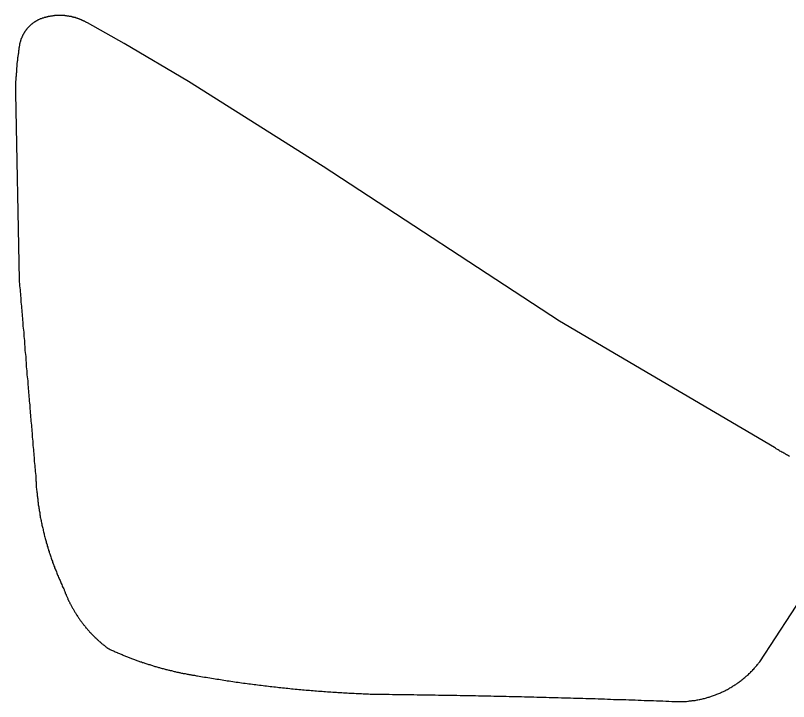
# Model space of a CAD drawing. Extents: x 1268485 to 1426702, y 514839 to 616766.
# Drawn here: x 1382173.2 to 1382607.1, y 564264.9 to 564649.9 of the extents above; entities that cross this region are included whole.
import ezdxf

# ---------------------------------------------------------------- set-up
doc = ezdxf.new("R2010")
doc.units = 0
doc.layers.add('Old_Level_35', color=7, linetype='Continuous')

msp = doc.modelspace()

# ---------------------------------------------------------------- linework, layer by layer
at = {"layer": 'Old_Level_35'}
for p, q in [((1382173.151, 564606.298), (1382175.201, 564501.568)), ((1382591.047, 564287.289), (1382643.745, 564368.233))]:
    msp.add_line(p, q, dxfattribs=at)
for points in [[(1382188.53, 564648.386), (1382188.222, 564648.334), (1382188.017, 564648.231), (1382187.914, 564648.181), (1382187.607, 564648.078), (1382187.402, 564647.976), (1382187.094, 564647.924), (1382186.992, 564647.821), (1382186.787, 564647.77), (1382186.479, 564647.616), (1382186.377, 564647.565), (1382186.171, 564647.463), (1382185.966, 564647.36), (1382185.761, 564647.258), (1382185.454, 564647.206), (1382185.351, 564647.053), (1382185.146, 564646.95), (1382185.044, 564646.796), (1382184.736, 564646.745), (1382184.531, 564646.643), (1382184.326, 564646.488), (1382184.121, 564646.386), (1382184.018, 564646.233), (1382183.711, 564646.13), (1382183.608, 564645.976), (1382183.403, 564645.873), (1382183.301, 564645.771), (1382182.993, 564645.617), (1382182.891, 564645.515), (1382182.788, 564645.31), (1382182.481, 564645.207), (1382182.378, 564645.053), (1382182.173, 564644.951), (1382181.968, 564644.746), (1382181.865, 564644.643), (1382181.66, 564644.49), (1382181.455, 564644.335), (1382181.353, 564644.182), (1382181.148, 564643.977), (1382181.045, 564643.874), (1382180.84, 564643.669), (1382180.635, 564643.567), (1382180.533, 564643.362), (1382180.328, 564643.208), (1382180.225, 564643.054), (1382180.02, 564642.9), (1382179.917, 564642.695), (1382179.712, 564642.542), (1382179.61, 564642.387), (1382179.507, 564642.182), (1382179.405, 564641.977), (1382179.097, 564641.824), (1382178.995, 564641.67), (1382178.892, 564641.516), (1382178.79, 564641.311), (1382178.585, 564641.106), (1382178.482, 564640.952), (1382178.38, 564640.747), (1382178.277, 564640.542), (1382178.174, 564640.389), (1382177.969, 564640.184), (1382177.867, 564639.979), (1382177.764, 564639.824), (1382177.662, 564639.568), (1382177.662, 564639.363), (1382177.457, 564639.209), (1382177.354, 564639.004), (1382177.252, 564638.799), (1382177.149, 564638.646), (1382177.047, 564638.389), (1382177.047, 564638.184), (1382176.842, 564637.979), (1382176.739, 564637.774), (1382176.637, 564637.569), (1382176.637, 564637.364), (1382176.534, 564637.108), (1382176.329, 564636.954), (1382176.329, 564636.749), (1382176.226, 564636.493), (1382176.124, 564636.338), (1382176.124, 564636.083), (1382176.021, 564635.877), (1382176.021, 564635.672), (1382175.919, 564635.416), (1382175.919, 564635.262), (1382175.714, 564635.006), (1382175.714, 564634.801), (1382175.611, 564634.545), (1382175.611, 564634.39), (1382175.611, 564634.135), (1382175.509, 564633.929), (1382175.509, 564633.673), (1382175.406, 564633.519), (1382175.406, 564633.263), (1382175.406, 564633.007), (1382175.406, 564632.802), (1382175.201, 564632.545), (1382175.201, 564632.392), (1382175.201, 564632.135), (1382175.201, 564631.879)], [(1382213.546, 564645.771), (1382213.238, 564645.873), (1382213.033, 564645.976), (1382212.726, 564646.13), (1382212.521, 564646.233), (1382212.418, 564646.386), (1382212.111, 564646.488), (1382211.906, 564646.643), (1382211.598, 564646.694), (1382211.393, 564646.796), (1382211.085, 564646.95), (1382210.88, 564647.053), (1382210.675, 564647.104), (1382210.368, 564647.258), (1382210.265, 564647.36), (1382209.958, 564647.463), (1382209.752, 564647.565), (1382209.547, 564647.668), (1382209.24, 564647.77), (1382209.035, 564647.873), (1382208.727, 564647.924), (1382208.522, 564647.976), (1382208.215, 564648.129), (1382208.01, 564648.181), (1382207.702, 564648.334), (1382207.497, 564648.386), (1382207.292, 564648.436), (1382206.984, 564648.488), (1382206.779, 564648.642), (1382206.472, 564648.693), (1382206.267, 564648.744), (1382205.959, 564648.796), (1382205.754, 564648.898), (1382205.549, 564648.949), (1382205.241, 564649.001), (1382205.036, 564649.052), (1382204.729, 564649.103), (1382204.524, 564649.206), (1382204.216, 564649.257), (1382204.011, 564649.257), (1382203.703, 564649.308), (1382203.498, 564649.359), (1382203.088, 564649.462), (1382202.883, 564649.462), (1382202.576, 564649.513), (1382202.371, 564649.564), (1382202.166, 564649.564), (1382201.858, 564649.616), (1382201.653, 564649.616), (1382201.345, 564649.667), (1382201.14, 564649.667), (1382200.833, 564649.769), (1382200.628, 564649.769), (1382200.423, 564649.769), (1382200.115, 564649.821), (1382199.705, 564649.821), (1382199.5, 564649.821), (1382199.295, 564649.821), (1382198.987, 564649.821), (1382198.782, 564649.872), (1382198.475, 564649.872), (1382198.27, 564649.872), (1382197.962, 564649.872), (1382197.757, 564649.872), (1382197.449, 564649.872), (1382197.244, 564649.872), (1382196.834, 564649.872), (1382196.629, 564649.821), (1382196.424, 564649.821), (1382196.117, 564649.821), (1382195.911, 564649.821), (1382195.604, 564649.769), (1382195.399, 564649.769), (1382195.091, 564649.769), (1382194.886, 564649.667), (1382194.579, 564649.667), (1382194.374, 564649.616), (1382194.169, 564649.616), (1382193.758, 564649.564), (1382193.451, 564649.564), (1382193.246, 564649.513), (1382193.041, 564649.513), (1382192.733, 564649.462), (1382192.528, 564649.359), (1382192.221, 564649.308), (1382192.015, 564649.308), (1382191.708, 564649.257), (1382191.503, 564649.206), (1382191.298, 564649.103), (1382190.99, 564649.052), (1382190.785, 564649.001), (1382190.478, 564648.949), (1382190.273, 564648.898), (1382189.965, 564648.796), (1382189.76, 564648.744), (1382189.452, 564648.693), (1382189.247, 564648.642), (1382189.042, 564648.539), (1382188.735, 564648.436), (1382188.53, 564648.386)], [(1382599.249, 564407.398), (1382478.576, 564478.295), (1382345.907, 564565.134), (1382270.243, 564612.757), (1382234.154, 564634.237), (1382213.546, 564645.771)], [(1382175.201, 564631.879), (1382175.099, 564631.622), (1382175.099, 564631.366), (1382175.099, 564631.11), (1382174.996, 564630.854), (1382174.996, 564630.649), (1382174.996, 564630.392), (1382174.894, 564630.136), (1382174.894, 564629.879), (1382174.894, 564629.572), (1382174.894, 564629.316), (1382174.791, 564629.059), (1382174.791, 564628.803), (1382174.791, 564628.546), (1382174.586, 564628.291), (1382174.586, 564628.085), (1382174.586, 564627.829), (1382174.586, 564627.573), (1382174.484, 564627.265), (1382174.484, 564627.009), (1382174.484, 564626.753), (1382174.484, 564626.496), (1382174.381, 564626.24), (1382174.381, 564625.983), (1382174.381, 564625.727), (1382174.381, 564625.522), (1382174.278, 564625.163), (1382174.278, 564624.958), (1382174.278, 564624.702), (1382174.278, 564624.445), (1382174.176, 564624.189), (1382174.176, 564623.933), (1382174.176, 564623.677), (1382174.176, 564623.42), (1382173.971, 564623.113), (1382173.971, 564622.857), (1382173.971, 564622.6), (1382173.971, 564622.395), (1382173.971, 564622.139), (1382173.868, 564621.882), (1382173.868, 564621.626), (1382173.868, 564621.319), (1382173.868, 564621.062), (1382173.868, 564620.806), (1382173.766, 564620.549), (1382173.766, 564620.294), (1382173.766, 564620.088), (1382173.766, 564619.832), (1382173.766, 564619.576), (1382173.766, 564619.268), (1382173.663, 564619.012), (1382173.663, 564618.756), (1382173.663, 564618.499), (1382173.663, 564618.243), (1382173.663, 564617.986), (1382173.663, 564617.73), (1382173.458, 564617.423), (1382173.458, 564617.166), (1382173.458, 564616.961), (1382173.458, 564616.705), (1382173.458, 564616.448), (1382173.458, 564616.192), (1382173.458, 564615.885), (1382173.458, 564615.628), (1382173.356, 564615.372), (1382173.356, 564615.116), (1382173.356, 564614.86), (1382173.356, 564614.603), (1382173.356, 564614.398), (1382173.356, 564614.039), (1382173.356, 564613.834), (1382173.356, 564613.578), (1382173.356, 564613.322), (1382173.253, 564613.065), (1382173.253, 564612.809), (1382173.253, 564612.552), (1382173.253, 564612.245), (1382173.253, 564611.989), (1382173.253, 564611.732), (1382173.253, 564611.476), (1382173.253, 564611.271), (1382173.253, 564611.014), (1382173.253, 564610.707), (1382173.253, 564610.451), (1382173.253, 564610.194), (1382173.253, 564609.938), (1382173.253, 564609.682), (1382173.253, 564609.426), (1382173.151, 564609.169), (1382173.151, 564608.861), (1382173.151, 564608.606), (1382173.151, 564608.4), (1382173.151, 564608.144), (1382173.151, 564607.888), (1382173.151, 564607.631), (1382173.151, 564607.324), (1382173.151, 564607.068), (1382173.151, 564606.811), (1382173.151, 564606.555), (1382173.151, 564606.298)], [(1382175.201, 564501.568), (1382175.201, 564500.441), (1382175.406, 564499.261), (1382175.509, 564498.133), (1382175.611, 564497.006), (1382175.714, 564495.878), (1382175.714, 564494.75), (1382175.919, 564493.622), (1382176.021, 564492.494), (1382176.124, 564491.367), (1382176.124, 564490.188), (1382176.226, 564489.06), (1382176.329, 564487.932), (1382176.534, 564486.805), (1382176.534, 564485.677), (1382176.637, 564484.549), (1382176.739, 564483.421), (1382176.842, 564482.293), (1382176.842, 564481.166), (1382177.047, 564479.986), (1382177.149, 564478.858), (1382177.252, 564477.731), (1382177.252, 564476.603), (1382177.354, 564475.475), (1382177.457, 564474.399), (1382177.662, 564473.271), (1382177.764, 564472.143), (1382177.764, 564470.913), (1382177.867, 564469.836), (1382177.969, 564468.708), (1382178.174, 564467.581), (1382178.174, 564466.453), (1382178.277, 564465.325), (1382178.38, 564464.197), (1382178.482, 564463.069), (1382178.482, 564461.891), (1382178.585, 564460.763), (1382178.79, 564459.635), (1382178.892, 564458.507), (1382178.892, 564457.38), (1382178.995, 564456.252), (1382179.097, 564455.124), (1382179.2, 564453.996), (1382179.2, 564452.817), (1382179.405, 564451.689), (1382179.507, 564450.561), (1382179.61, 564449.433), (1382179.61, 564448.306), (1382179.712, 564447.178), (1382179.917, 564446.05), (1382180.02, 564444.922), (1382180.122, 564443.795), (1382180.122, 564442.616), (1382180.225, 564441.488), (1382180.328, 564440.36), (1382180.533, 564439.233), (1382180.533, 564438.105), (1382180.635, 564436.977), (1382180.738, 564435.9), (1382180.84, 564434.772), (1382180.84, 564433.542), (1382181.045, 564432.414), (1382181.148, 564431.338), (1382181.25, 564430.21), (1382181.25, 564429.082), (1382181.353, 564427.955), (1382181.455, 564426.827), (1382181.66, 564425.699), (1382181.66, 564424.52), (1382181.763, 564423.392), (1382181.865, 564422.264), (1382181.968, 564421.136), (1382182.173, 564420.008), (1382182.173, 564418.881), (1382182.275, 564417.753), (1382182.378, 564416.625), (1382182.481, 564415.497), (1382182.481, 564414.319), (1382182.583, 564413.191), (1382182.788, 564412.063), (1382182.891, 564410.935), (1382182.891, 564409.808), (1382182.993, 564408.68), (1382183.096, 564407.552), (1382183.301, 564406.424), (1382183.301, 564405.245), (1382183.403, 564404.117), (1382183.506, 564402.989), (1382183.608, 564401.861), (1382183.608, 564400.734), (1382183.711, 564399.606), (1382183.916, 564398.478), (1382184.018, 564397.35), (1382184.018, 564396.172), (1382184.121, 564395.044), (1382184.223, 564393.916), (1382184.326, 564392.788), (1382184.531, 564391.711), (1382184.531, 564390.583), (1382184.634, 564389.456)], [(1382607.656, 564402.477), (1382607.143, 564402.836), (1382606.631, 564403.143), (1382606.016, 564403.399), (1382605.503, 564403.707), (1382604.99, 564404.014), (1382604.478, 564404.322), (1382603.965, 564404.63), (1382603.35, 564404.886), (1382602.837, 564405.194), (1382602.325, 564405.501), (1382601.915, 564405.809), (1382601.402, 564406.117), (1382600.889, 564406.424), (1382600.274, 564406.732), (1382599.762, 564407.039), (1382599.249, 564407.398)], [(1382184.634, 564389.456), (1382184.634, 564388.79), (1382184.736, 564388.123), (1382184.736, 564387.508), (1382184.736, 564386.893), (1382184.839, 564386.227), (1382184.839, 564385.56), (1382184.839, 564384.945), (1382185.044, 564384.329), (1382185.044, 564383.663), (1382185.146, 564382.997), (1382185.146, 564382.381), (1382185.249, 564381.766), (1382185.249, 564381.151), (1382185.351, 564380.433), (1382185.454, 564379.818), (1382185.454, 564379.203), (1382185.659, 564378.588), (1382185.659, 564377.922), (1382185.761, 564377.255), (1382185.864, 564376.64), (1382185.864, 564376.025), (1382185.966, 564375.359), (1382186.171, 564374.744), (1382186.274, 564374.128), (1382186.274, 564373.462), (1382186.377, 564372.796), (1382186.479, 564372.18), (1382186.582, 564371.565), (1382186.787, 564370.95), (1382186.787, 564370.335), (1382186.889, 564369.668), (1382186.992, 564369.053), (1382187.094, 564368.387), (1382187.299, 564367.772), (1382187.402, 564367.105), (1382187.504, 564366.49), (1382187.607, 564365.875), (1382187.709, 564365.26), (1382187.914, 564364.644), (1382188.017, 564363.978), (1382188.119, 564363.363), (1382188.325, 564362.748), (1382188.53, 564362.133), (1382188.632, 564361.518), (1382188.735, 564360.851), (1382188.837, 564360.236), (1382189.042, 564359.621), (1382189.247, 564359.005), (1382189.35, 564358.39), (1382189.452, 564357.775), (1382189.657, 564357.109), (1382189.862, 564356.494), (1382189.965, 564355.879), (1382190.17, 564355.264), (1382190.375, 564354.649), (1382190.478, 564353.982), (1382190.785, 564353.418), (1382190.888, 564352.803), (1382190.99, 564352.188), (1382191.298, 564351.573), (1382191.4, 564350.958), (1382191.605, 564350.291), (1382191.708, 564349.676), (1382192.015, 564349.112), (1382192.118, 564348.497), (1382192.426, 564347.882), (1382192.631, 564347.267), (1382192.733, 564346.702), (1382193.041, 564346.087), (1382193.246, 564345.421), (1382193.348, 564344.806), (1382193.656, 564344.242), (1382193.861, 564343.627), (1382193.963, 564343.011), (1382194.271, 564342.448), (1382194.476, 564341.833), (1382194.784, 564341.166), (1382194.989, 564340.602), (1382195.091, 564339.987), (1382195.399, 564339.423), (1382195.604, 564338.808), (1382195.911, 564338.193), (1382196.117, 564337.629), (1382196.424, 564337.014), (1382196.629, 564336.45), (1382196.834, 564335.835), (1382197.142, 564335.271), (1382197.347, 564334.604), (1382197.654, 564334.041), (1382197.859, 564333.476), (1382198.167, 564332.861), (1382198.372, 564332.298), (1382198.577, 564331.683), (1382198.885, 564331.118), (1382199.09, 564330.555), (1382199.397, 564329.94), (1382199.602, 564329.375), (1382200.013, 564328.812), (1382200.218, 564328.197)], [(1382200.218, 564328.197), (1382200.423, 564327.838), (1382200.525, 564327.427), (1382200.628, 564327.017), (1382200.833, 564326.607), (1382201.038, 564326.197), (1382201.14, 564325.839), (1382201.243, 564325.429), (1382201.55, 564325.019), (1382201.653, 564324.608), (1382201.755, 564324.249), (1382201.96, 564323.788), (1382202.166, 564323.429), (1382202.371, 564323.071), (1382202.473, 564322.711), (1382202.576, 564322.25), (1382202.883, 564321.891), (1382202.986, 564321.481), (1382203.293, 564321.123), (1382203.396, 564320.763), (1382203.601, 564320.302), (1382203.703, 564319.943), (1382204.011, 564319.585), (1382204.216, 564319.175), (1382204.421, 564318.815), (1382204.626, 564318.457), (1382204.729, 564318.047), (1382205.036, 564317.687), (1382205.241, 564317.329), (1382205.549, 564316.919), (1382205.651, 564316.56), (1382205.856, 564316.201), (1382206.164, 564315.791), (1382206.267, 564315.432), (1382206.472, 564315.124), (1382206.779, 564314.766), (1382206.984, 564314.356), (1382207.292, 564313.997), (1382207.497, 564313.638), (1382207.599, 564313.331), (1382207.907, 564312.92), (1382208.112, 564312.561), (1382208.42, 564312.203), (1382208.625, 564311.895), (1382208.83, 564311.485), (1382209.137, 564311.126), (1382209.342, 564310.818), (1382209.65, 564310.46), (1382209.855, 564310.101), (1382210.163, 564309.742), (1382210.368, 564309.435), (1382210.675, 564309.075), (1382210.88, 564308.768), (1382211.085, 564308.358), (1382211.393, 564308.05), (1382211.7, 564307.742), (1382212.008, 564307.384), (1382212.213, 564307.076), (1382212.521, 564306.769), (1382212.726, 564306.359), (1382213.033, 564306.051), (1382213.341, 564305.744), (1382213.648, 564305.436), (1382213.854, 564305.128), (1382214.161, 564304.769), (1382214.469, 564304.462), (1382214.776, 564304.103), (1382214.981, 564303.796), (1382215.391, 564303.488), (1382215.596, 564303.18), (1382215.904, 564302.873), (1382216.212, 564302.565), (1382216.519, 564302.258), (1382216.827, 564301.95), (1382217.134, 564301.643), (1382217.339, 564301.386), (1382217.75, 564301.078), (1382217.955, 564300.771), (1382218.365, 564300.463), (1382218.672, 564300.207), (1382218.98, 564299.9), (1382219.287, 564299.54), (1382219.595, 564299.335), (1382219.903, 564298.977), (1382220.21, 564298.669), (1382220.62, 564298.413), (1382220.825, 564298.105), (1382221.235, 564297.9), (1382221.543, 564297.542), (1382221.851, 564297.336), (1382222.261, 564297.08), (1382222.466, 564296.772), (1382222.876, 564296.516), (1382223.286, 564296.26), (1382223.491, 564295.952), (1382223.901, 564295.696), (1382224.209, 564295.439), (1382224.516, 564295.183), (1382224.926, 564294.927), (1382225.234, 564294.671)], [(1382225.234, 564294.671), (1382225.747, 564294.414), (1382226.259, 564294.209), (1382226.669, 564294.004), (1382227.079, 564293.748), (1382227.592, 564293.543), (1382228.105, 564293.338), (1382228.617, 564293.133), (1382229.13, 564292.876), (1382229.643, 564292.671), (1382230.155, 564292.518), (1382230.463, 564292.261), (1382230.975, 564292.056), (1382231.488, 564291.851), (1382232.001, 564291.646), (1382232.513, 564291.441), (1382233.026, 564291.236), (1382233.539, 564290.98), (1382234.051, 564290.826), (1382234.461, 564290.621), (1382234.974, 564290.416), (1382235.487, 564290.262), (1382235.999, 564290.057), (1382236.512, 564289.852), (1382236.922, 564289.647), (1382237.332, 564289.442), (1382237.845, 564289.237), (1382238.357, 564289.083), (1382238.87, 564288.878), (1382239.383, 564288.673), (1382239.895, 564288.519), (1382240.408, 564288.365), (1382240.92, 564288.212), (1382241.33, 564288.007), (1382241.843, 564287.802), (1382242.356, 564287.647), (1382242.868, 564287.442), (1382243.381, 564287.237), (1382243.894, 564287.135), (1382244.406, 564286.93), (1382244.919, 564286.776), (1382245.329, 564286.622), (1382245.842, 564286.417), (1382246.354, 564286.264), (1382246.867, 564286.109), (1382247.38, 564285.956), (1382247.892, 564285.751), (1382248.507, 564285.649), (1382249.02, 564285.443), (1382249.533, 564285.289), (1382250.045, 564285.136), (1382250.455, 564284.982), (1382250.968, 564284.828), (1382251.481, 564284.674), (1382251.993, 564284.572), (1382252.506, 564284.367), (1382253.018, 564284.264), (1382253.531, 564284.111), (1382254.044, 564283.956), (1382254.454, 564283.803), (1382254.966, 564283.701), (1382255.582, 564283.546), (1382256.094, 564283.393), (1382256.607, 564283.239), (1382257.12, 564283.136), (1382257.632, 564282.983), (1382258.145, 564282.88), (1382258.657, 564282.726), (1382259.17, 564282.624), (1382259.58, 564282.521), (1382260.093, 564282.368), (1382260.708, 564282.265), (1382261.221, 564282.111), (1382261.733, 564282.008), (1382262.246, 564281.855), (1382262.758, 564281.753), (1382263.271, 564281.65), (1382263.784, 564281.496), (1382264.399, 564281.393), (1382264.911, 564281.291), (1382265.424, 564281.188), (1382265.834, 564281.086), (1382266.347, 564280.932), (1382266.859, 564280.881), (1382267.372, 564280.727), (1382267.987, 564280.625), (1382268.5, 564280.573), (1382269.013, 564280.42), (1382269.525, 564280.368), (1382270.038, 564280.265), (1382270.55, 564280.163), (1382271.166, 564280.06), (1382271.576, 564280.01), (1382272.088, 564279.855), (1382272.601, 564279.805), (1382273.114, 564279.702), (1382273.729, 564279.65), (1382274.241, 564279.497), (1382274.754, 564279.445), (1382275.267, 564279.394)], [(1382545.115, 564264.938), (1382545.628, 564264.938), (1382546.14, 564264.938), (1382546.756, 564264.938), (1382547.268, 564264.938), (1382547.781, 564264.989), (1382548.396, 564264.989), (1382548.909, 564264.989), (1382549.421, 564265.041), (1382549.831, 564265.041), (1382550.549, 564265.143), (1382550.959, 564265.194), (1382551.472, 564265.246), (1382551.984, 564265.246), (1382552.6, 564265.297), (1382553.112, 564265.451), (1382553.625, 564265.502), (1382554.137, 564265.553), (1382554.753, 564265.604), (1382555.265, 564265.758), (1382555.778, 564265.809), (1382556.29, 564265.964), (1382556.906, 564266.014), (1382557.418, 564266.117), (1382557.828, 564266.271), (1382558.341, 564266.322), (1382558.854, 564266.424), (1382559.366, 564266.579), (1382559.981, 564266.681), (1382560.494, 564266.886), (1382561.007, 564266.989), (1382561.519, 564267.142), (1382562.032, 564267.296), (1382562.545, 564267.45), (1382562.955, 564267.604), (1382563.467, 564267.757), (1382563.98, 564267.962), (1382564.493, 564268.117), (1382565.005, 564268.322), (1382565.62, 564268.424), (1382566.133, 564268.629), (1382566.543, 564268.885), (1382566.953, 564269.039), (1382567.466, 564269.244), (1382567.978, 564269.449), (1382568.491, 564269.705), (1382569.004, 564269.859), (1382569.516, 564270.115), (1382570.029, 564270.32), (1382570.542, 564270.577), (1382570.952, 564270.833), (1382571.464, 564270.987), (1382571.874, 564271.243), (1382572.387, 564271.5), (1382572.9, 564271.756), (1382573.412, 564272.063), (1382573.72, 564272.32), (1382574.233, 564272.576), (1382574.745, 564272.833), (1382575.258, 564273.14), (1382575.668, 564273.396), (1382576.078, 564273.704), (1382576.488, 564273.961), (1382577.001, 564274.268), (1382577.513, 564274.576), (1382577.923, 564274.832), (1382578.334, 564275.139), (1382578.744, 564275.447), (1382579.256, 564275.754), (1382579.666, 564276.062), (1382579.974, 564276.369), (1382580.487, 564276.729), (1382580.897, 564277.087), (1382581.409, 564277.395), (1382581.717, 564277.702), (1382582.127, 564278.062), (1382582.64, 564278.369), (1382583.05, 564278.728), (1382583.357, 564279.138), (1382583.767, 564279.445), (1382584.075, 564279.805), (1382584.588, 564280.163), (1382584.998, 564280.573), (1382585.408, 564280.932), (1382585.715, 564281.291), (1382586.126, 564281.701), (1382586.536, 564282.06), (1382586.843, 564282.419), (1382587.253, 564282.829), (1382587.663, 564283.188), (1382587.971, 564283.649), (1382588.279, 564284.008), (1382588.586, 564284.418), (1382588.996, 564284.828), (1382589.406, 564285.238), (1382589.714, 564285.649), (1382590.022, 564286.059), (1382590.329, 564286.417), (1382590.739, 564286.879), (1382591.047, 564287.289)], [(1382275.267, 564279.394), (1382276.292, 564279.189), (1382277.215, 564278.984), (1382278.24, 564278.882), (1382279.265, 564278.677), (1382280.29, 564278.523), (1382281.213, 564278.369), (1382282.238, 564278.164), (1382283.264, 564278.01), (1382284.289, 564277.857), (1382285.212, 564277.702), (1382286.237, 564277.549), (1382287.262, 564277.395), (1382288.287, 564277.241), (1382289.21, 564277.087), (1382290.133, 564276.934), (1382291.158, 564276.729), (1382292.081, 564276.626), (1382293.106, 564276.524), (1382294.131, 564276.319), (1382295.157, 564276.164), (1382296.079, 564276.062), (1382297.105, 564275.857), (1382298.13, 564275.754), (1382299.155, 564275.601), (1382300.078, 564275.498), (1382301.103, 564275.293), (1382302.128, 564275.191), (1382303.154, 564275.088), (1382304.076, 564274.934), (1382305.102, 564274.832), (1382306.127, 564274.678), (1382307.152, 564274.576), (1382308.075, 564274.421), (1382309.1, 564274.319), (1382310.125, 564274.166), (1382311.151, 564274.063), (1382312.176, 564273.961), (1382313.099, 564273.806), (1382314.124, 564273.704), (1382315.149, 564273.55), (1382316.175, 564273.448), (1382317.097, 564273.294), (1382318.123, 564273.191), (1382319.148, 564273.14), (1382320.173, 564272.986), (1382321.096, 564272.884), (1382322.121, 564272.73), (1382323.146, 564272.679), (1382324.172, 564272.576), (1382325.094, 564272.423), (1382326.12, 564272.371), (1382327.145, 564272.268), (1382328.17, 564272.115), (1382329.093, 564272.063), (1382330.221, 564271.961), (1382331.246, 564271.858), (1382332.271, 564271.756), (1382333.296, 564271.705), (1382334.219, 564271.551), (1382335.244, 564271.5), (1382336.27, 564271.397), (1382337.295, 564271.295), (1382338.218, 564271.243), (1382339.243, 564271.141), (1382340.268, 564271.038), (1382341.293, 564270.987), (1382342.216, 564270.885), (1382343.241, 564270.833), (1382344.267, 564270.731), (1382345.292, 564270.68), (1382346.215, 564270.628), (1382347.24, 564270.525), (1382348.265, 564270.423), (1382349.29, 564270.372), (1382350.213, 564270.32), (1382351.238, 564270.27), (1382352.264, 564270.167), (1382353.289, 564270.115), (1382354.212, 564270.065), (1382355.237, 564270.013), (1382356.365, 564269.962), (1382357.39, 564269.859), (1382358.415, 564269.808), (1382359.338, 564269.757), (1382360.363, 564269.705), (1382361.388, 564269.603), (1382362.414, 564269.552), (1382363.336, 564269.552), (1382364.362, 564269.5), (1382365.387, 564269.449), (1382366.412, 564269.398), (1382367.335, 564269.398), (1382368.36, 564269.295), (1382369.386, 564269.244), (1382370.411, 564269.193), (1382371.334, 564269.193), (1382372.359, 564269.142), (1382373.384, 564269.142), (1382374.409, 564269.039)], [(1382374.409, 564269.039), (1382376.152, 564269.039), (1382377.895, 564268.988), (1382379.638, 564268.988), (1382381.381, 564268.988), (1382383.021, 564268.988), (1382384.764, 564268.937), (1382386.507, 564268.937), (1382388.25, 564268.937), (1382389.993, 564268.885), (1382391.634, 564268.885), (1382393.377, 564268.834), (1382395.12, 564268.834), (1382396.863, 564268.834), (1382398.605, 564268.732), (1382400.246, 564268.732), (1382401.989, 564268.732), (1382403.732, 564268.68), (1382405.475, 564268.68), (1382407.218, 564268.629), (1382408.858, 564268.629), (1382410.601, 564268.578), (1382412.344, 564268.578), (1382414.087, 564268.578), (1382415.83, 564268.475), (1382417.47, 564268.475), (1382419.213, 564268.424), (1382420.956, 564268.424), (1382422.802, 564268.372), (1382424.545, 564268.372), (1382426.082, 564268.322), (1382427.825, 564268.322), (1382429.671, 564268.27), (1382431.414, 564268.27), (1382433.157, 564268.167), (1382434.797, 564268.117), (1382436.54, 564268.117), (1382438.283, 564268.065), (1382440.026, 564268.065), (1382441.666, 564268.014), (1382443.409, 564268.014), (1382445.152, 564267.962), (1382446.895, 564267.86), (1382448.638, 564267.86), (1382450.279, 564267.809), (1382452.022, 564267.809), (1382453.764, 564267.757), (1382455.507, 564267.706), (1382457.25, 564267.706), (1382458.891, 564267.604), (1382460.634, 564267.552), (1382462.377, 564267.552), (1382464.12, 564267.501), (1382465.863, 564267.45), (1382467.503, 564267.45), (1382469.246, 564267.399), (1382470.989, 564267.296), (1382472.732, 564267.245), (1382474.475, 564267.245), (1382476.115, 564267.194), (1382477.858, 564267.142), (1382479.601, 564267.04), (1382481.344, 564267.04), (1382483.087, 564266.989), (1382484.727, 564266.937), (1382486.47, 564266.886), (1382488.213, 564266.886), (1382489.956, 564266.835), (1382491.597, 564266.732), (1382493.34, 564266.681), (1382495.082, 564266.63), (1382496.825, 564266.63), (1382498.671, 564266.579), (1382500.209, 564266.476), (1382501.952, 564266.424), (1382503.797, 564266.374), (1382505.54, 564266.322), (1382507.283, 564266.271), (1382508.923, 564266.169), (1382510.666, 564266.169), (1382512.409, 564266.117), (1382514.152, 564266.066), (1382515.895, 564266.014), (1382517.536, 564265.964), (1382519.279, 564265.861), (1382521.022, 564265.809), (1382522.764, 564265.758), (1382524.405, 564265.707), (1382526.148, 564265.604), (1382527.891, 564265.553), (1382529.634, 564265.502), (1382531.377, 564265.451), (1382533.017, 564265.399), (1382534.76, 564265.297), (1382536.503, 564265.246), (1382538.246, 564265.194), (1382539.989, 564265.143), (1382541.629, 564265.041), (1382543.372, 564264.989), (1382545.115, 564264.938)]]:
    msp.add_lwpolyline(points, dxfattribs=at)

doc.saveas('drawing.dxf')
